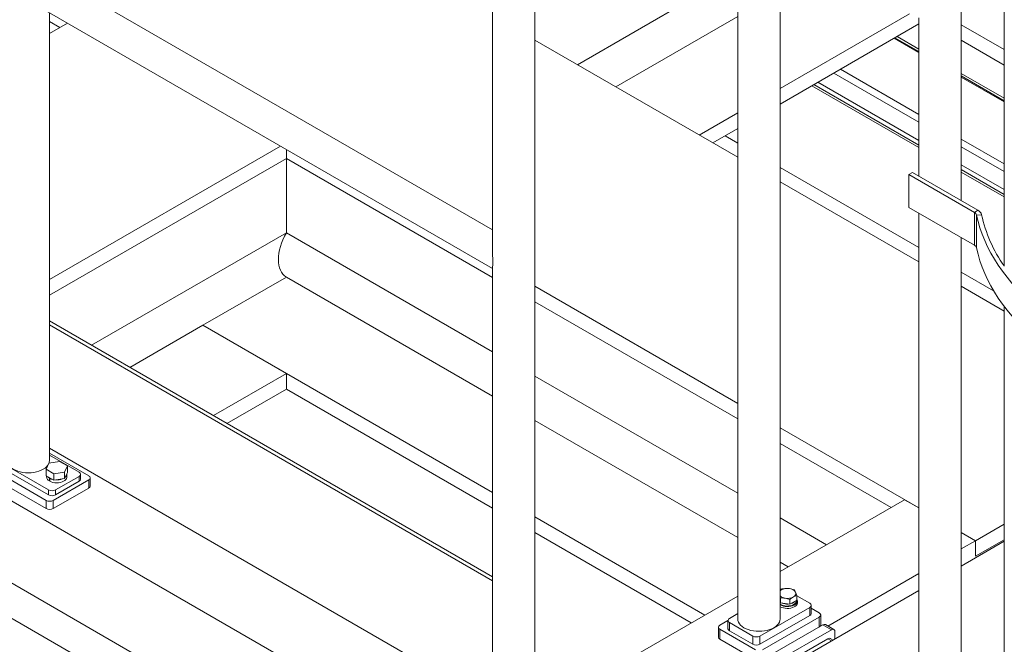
# Model space of a CAD drawing. Header units: millimetres. Extents: x 525 to 29324, y 175 to 20618.
# Tile 431 of 588: x 22548 to 23528, y 12881 to 13502. Entities that reach past the tile are written whole.
import ezdxf

# ---------------------------------------------------------------- set-up
doc = ezdxf.new("R2010")
doc.units = ezdxf.units.MM
doc.linetypes.add('SLD-Continua', pattern=[0])

msp = doc.modelspace()

# ---------------------------------------------------------------- linework, layer by layer
at = {"color": 7, "linetype": 'SLD-Continua', "lineweight": 18, "ltscale": 35}
for p, q in [((23262.65, 13983.48), (23262.65, 12906.04)), ((23485.13, 13322.24), (23485.13, 13786.92)), ((23527.77, 13257.24), (23527.77, 13718.6)), ((23018.7, 13629.23), (23018.7, 13267.26)), ((23060.86, 12784.83), (23060.86, 13629.23)), ((23304.82, 12906.04), (23304.82, 13582.5)), ((23018.7, 13293.19), (22577.29, 13547.95)), ((23103.16, 13457.52), (23262.65, 13549.57)), ((23103.16, 13457.52), (23262.65, 13549.57)), ((23103.16, 13457.52), (23262.65, 13549.57)), ((23103.16, 13457.52), (23262.65, 13549.57)), ((23103.16, 13457.52), (23262.65, 13549.57)), ((22560.6, 13519.02), (23018.7, 13254.63)), ((22577.67, 13063.7), (22577.67, 13509.17)), ((23141.36, 13435.48), (23262.65, 13505.48)), ((23141.36, 13435.48), (23262.65, 13505.48)), ((23141.36, 13435.48), (23262.65, 13505.48)), ((23141.36, 13435.48), (23262.65, 13505.48)), ((23141.36, 13435.48), (23262.65, 13505.48)), ((23304.82, 13433.91), (23433.54, 13508.21)), ((23304.82, 13433.91), (23433.54, 13508.21)), ((23304.82, 13433.91), (23433.54, 13508.21)), ((23304.82, 13433.91), (23433.54, 13508.21)), ((23304.82, 13433.91), (23433.54, 13508.21)), ((23442.96, 13504.1), (23442.96, 13346.57)), ((22587.93, 13494.51), (22577.67, 13500.43)), ((22587.93, 13494.51), (22577.67, 13500.43)), ((22587.93, 13494.51), (22577.67, 13500.43)), ((22587.93, 13494.51), (22577.67, 13500.43)), ((22587.93, 13494.51), (22577.67, 13500.43)), ((22577.67, 13488.59), (22595.5, 13498.88)), ((22577.67, 13488.59), (22595.5, 13498.88)), ((22577.67, 13488.59), (22595.5, 13498.88)), ((22577.67, 13488.59), (22595.5, 13498.88)), ((22577.67, 13488.59), (22595.5, 13498.88)), ((23304.82, 13418.4), (23442.96, 13498.13)), ((23304.82, 13418.4), (23442.96, 13498.13)), ((23304.82, 13418.4), (23442.96, 13498.13)), ((23304.82, 13418.4), (23442.96, 13498.13)), ((23304.82, 13418.4), (23442.96, 13498.13)), ((23527.77, 13472.71), (23485.13, 13497.32)), ((23527.77, 13472.71), (23485.13, 13497.32)), ((23527.77, 13472.71), (23485.13, 13497.32)), ((23527.77, 13472.71), (23485.13, 13497.32)), ((23527.77, 13472.71), (23485.13, 13497.32)), ((23418.27, 13483.88), (23442.96, 13469.62)), ((23418.27, 13483.88), (23442.96, 13469.62)), ((23418.27, 13483.88), (23442.96, 13469.62)), ((23418.27, 13483.88), (23442.96, 13469.62)), ((23418.27, 13483.88), (23442.96, 13469.62)), ((23442.96, 13470.67), (23419.18, 13484.4)), ((23442.96, 13470.67), (23419.18, 13484.4)), ((23442.96, 13470.67), (23419.18, 13484.4)), ((23442.96, 13470.67), (23419.18, 13484.4)), ((23442.96, 13470.67), (23419.18, 13484.4)), ((23442.96, 13473.08), (23421.27, 13485.61)), ((23442.96, 13473.08), (23421.27, 13485.61)), ((23442.96, 13473.08), (23421.27, 13485.61)), ((23442.96, 13473.08), (23421.27, 13485.61)), ((23442.96, 13473.08), (23421.27, 13485.61)), ((23262.65, 13365.47), (23060.86, 13481.94)), ((23262.65, 13365.47), (23060.86, 13481.94)), ((23262.65, 13365.47), (23060.86, 13481.94)), ((23262.65, 13365.47), (23060.86, 13481.94)), ((23262.65, 13365.47), (23060.86, 13481.94)), ((23527.77, 13457.2), (23485.13, 13481.8)), ((23527.77, 13457.2), (23485.13, 13481.8)), ((23527.77, 13457.2), (23485.13, 13481.8)), ((23527.77, 13457.2), (23485.13, 13481.8)), ((23527.77, 13457.2), (23485.13, 13481.8)), ((23442.96, 13400.24), (23358.16, 13449.18)), ((23442.96, 13400.24), (23358.16, 13449.18)), ((23442.96, 13400.24), (23358.16, 13449.18)), ((23442.96, 13400.24), (23358.16, 13449.18)), ((23442.96, 13400.24), (23358.16, 13449.18)), ((23442.96, 13407.94), (23364.83, 13453.04)), ((23442.96, 13407.94), (23364.83, 13453.04)), ((23442.96, 13407.94), (23364.83, 13453.04)), ((23442.96, 13407.94), (23364.83, 13453.04)), ((23442.96, 13407.94), (23364.83, 13453.04)), ((23527.77, 13424.14), (23485.13, 13448.75)), ((23527.77, 13424.14), (23485.13, 13448.75)), ((23527.77, 13424.14), (23485.13, 13448.75)), ((23527.77, 13424.14), (23485.13, 13448.75)), ((23527.77, 13424.14), (23485.13, 13448.75)), ((23527.77, 13421.73), (23485.13, 13446.34)), ((23527.77, 13421.73), (23485.13, 13446.34)), ((23527.77, 13421.73), (23485.13, 13446.34)), ((23527.77, 13421.73), (23485.13, 13446.34)), ((23527.77, 13421.73), (23485.13, 13446.34)), ((23485.13, 13445.29), (23527.77, 13420.68)), ((23485.13, 13445.29), (23527.77, 13420.68)), ((23485.13, 13445.29), (23527.77, 13420.68)), ((23485.13, 13445.29), (23527.77, 13420.68)), ((23485.13, 13445.29), (23527.77, 13420.68)), ((23442.96, 13375.09), (23336.37, 13436.61)), ((23442.96, 13375.09), (23336.37, 13436.61)), ((23442.96, 13375.09), (23336.37, 13436.61)), ((23442.96, 13375.09), (23336.37, 13436.61)), ((23442.96, 13375.09), (23336.37, 13436.61)), ((23442.96, 13377.5), (23338.46, 13437.81)), ((23442.96, 13377.5), (23338.46, 13437.81)), ((23442.96, 13377.5), (23338.46, 13437.81)), ((23442.96, 13377.5), (23338.46, 13437.81)), ((23442.96, 13377.5), (23338.46, 13437.81)), ((23442.96, 13382.18), (23342.52, 13440.16)), ((23442.96, 13382.18), (23342.52, 13440.16)), ((23442.96, 13382.18), (23342.52, 13440.16)), ((23442.96, 13382.18), (23342.52, 13440.16)), ((23442.96, 13382.18), (23342.52, 13440.16)), ((23224.44, 13387.53), (23262.65, 13409.58)), ((23224.44, 13387.53), (23262.65, 13409.58)), ((23224.44, 13387.53), (23262.65, 13409.58)), ((23224.44, 13387.53), (23262.65, 13409.58)), ((23224.44, 13387.53), (23262.65, 13409.58)), ((23237.89, 13379.77), (23262.65, 13394.06)), ((23237.89, 13379.77), (23262.65, 13394.06)), ((23237.89, 13379.77), (23262.65, 13394.06)), ((23237.89, 13379.77), (23262.65, 13394.06)), ((23237.89, 13379.77), (23262.65, 13394.06)), ((23262.65, 13379.63), (23250.15, 13386.85)), ((23262.65, 13379.63), (23250.15, 13386.85)), ((23262.65, 13379.63), (23250.15, 13386.85)), ((23262.65, 13379.63), (23250.15, 13386.85)), ((23262.65, 13379.63), (23250.15, 13386.85)), ((22577.67, 13243.72), (22807.64, 13376.44)), ((22577.67, 13243.72), (22807.64, 13376.44)), ((22577.67, 13243.72), (22807.64, 13376.44)), ((22577.67, 13243.72), (22807.64, 13376.44)), ((22577.67, 13243.72), (22807.64, 13376.44)), ((23527.77, 13359), (23485.13, 13383.61)), ((23527.77, 13359), (23485.13, 13383.61)), ((23527.77, 13359), (23485.13, 13383.61)), ((23527.77, 13359), (23485.13, 13383.61)), ((23527.77, 13359), (23485.13, 13383.61)), ((23527.77, 13351.29), (23485.13, 13375.9)), ((23527.77, 13351.29), (23485.13, 13375.9)), ((23527.77, 13351.29), (23485.13, 13375.9)), ((23527.77, 13351.29), (23485.13, 13375.9)), ((23527.77, 13351.29), (23485.13, 13375.9)), ((22813.51, 13373.06), (22813.51, 13364.32)), ((22813.51, 13373.06), (22813.51, 13364.32)), ((22813.51, 13373.06), (22813.51, 13364.32)), ((22813.51, 13373.06), (22813.51, 13364.32)), ((22813.51, 13373.06), (22813.51, 13364.32)), ((22577.67, 13228.21), (22813.51, 13364.32)), ((22577.67, 13228.21), (22813.51, 13364.32)), ((22577.67, 13228.21), (22813.51, 13364.32)), ((22577.67, 13228.21), (22813.51, 13364.32)), ((22577.67, 13228.21), (22813.51, 13364.32)), ((23018.7, 13245.89), (22813.51, 13364.32)), ((23018.7, 13245.89), (22813.51, 13364.32)), ((23018.7, 13245.89), (22813.51, 13364.32)), ((23018.7, 13245.89), (22813.51, 13364.32)), ((23018.7, 13245.89), (22813.51, 13364.32)), ((22813.51, 13364.32), (22813.51, 13290.35)), ((22813.51, 13364.32), (22813.51, 13290.35)), ((22813.51, 13364.32), (22813.51, 13290.35)), ((22813.51, 13364.32), (22813.51, 13290.35)), ((22813.51, 13364.32), (22813.51, 13290.35)), ((23527.77, 13333.24), (23485.13, 13357.85)), ((23527.77, 13333.24), (23485.13, 13357.85)), ((23527.77, 13333.24), (23485.13, 13357.85)), ((23527.77, 13333.24), (23485.13, 13357.85)), ((23527.77, 13333.24), (23485.13, 13357.85)), ((23442.96, 13275.56), (23304.82, 13355.29)), ((23442.96, 13275.56), (23304.82, 13355.29)), ((23442.96, 13275.56), (23304.82, 13355.29)), ((23442.96, 13275.56), (23304.82, 13355.29)), ((23442.96, 13275.56), (23304.82, 13355.29)), ((23436.63, 13350.23), (23433.09, 13348.19)), ((23433.09, 13348.19), (23433.09, 13315.52)), ((23498.2, 13310.61), (23433.09, 13348.19)), ((23501.74, 13312.65), (23436.63, 13350.23)), ((23527.77, 13328.56), (23485.13, 13353.16)), ((23527.77, 13328.56), (23485.13, 13353.16)), ((23527.77, 13328.56), (23485.13, 13353.16)), ((23527.77, 13328.56), (23485.13, 13353.16)), ((23527.77, 13328.56), (23485.13, 13353.16)), ((23527.77, 13326.14), (23485.13, 13350.75)), ((23527.77, 13326.14), (23485.13, 13350.75)), ((23527.77, 13326.14), (23485.13, 13350.75)), ((23527.77, 13326.14), (23485.13, 13350.75)), ((23527.77, 13326.14), (23485.13, 13350.75)), ((23442.96, 13261.41), (23304.82, 13341.14)), ((23442.96, 13261.41), (23304.82, 13341.14)), ((23442.96, 13261.41), (23304.82, 13341.14)), ((23442.96, 13261.41), (23304.82, 13341.14)), ((23442.96, 13261.41), (23304.82, 13341.14)), ((23498.2, 13277.94), (23433.09, 13315.52)), ((23442.96, 13309.82), (23442.96, 12845.14)), ((23501.74, 13312.65), (23498.2, 13310.61)), ((23498.2, 13310.61), (23498.2, 13277.94)), ((23505.37, 13308.33), (23500.41, 13307.99)), ((23500.41, 13307.99), (23500.41, 13275.32)), ((22619.63, 13178.45), (22813.51, 13290.35)), ((22619.63, 13178.45), (22813.51, 13290.35)), ((22619.63, 13178.45), (22813.51, 13290.35)), ((22619.63, 13178.45), (22813.51, 13290.35)), ((22619.63, 13178.45), (22813.51, 13290.35)), ((23018.7, 13171.92), (22813.51, 13290.35)), ((23018.7, 13171.92), (22813.51, 13290.35)), ((23018.7, 13171.92), (22813.51, 13290.35)), ((23018.7, 13171.92), (22813.51, 13290.35)), ((23018.7, 13171.92), (22813.51, 13290.35)), ((22914.32, 12690.8), (21891.66, 13281.02)), ((23485.13, 12820.81), (23485.13, 13285.49)), ((23018.7, 13255.6), (23018.7, 12784.83)), ((23517.29, 13232.67), (23485.13, 13251.23)), ((23517.29, 13232.67), (23485.13, 13251.23)), ((23517.29, 13232.67), (23485.13, 13251.23)), ((23517.29, 13232.67), (23485.13, 13251.23)), ((23517.29, 13232.67), (23485.13, 13251.23)), ((22813.51, 13246.26), (22730.42, 13198.31)), ((22813.51, 13246.26), (22730.42, 13198.31)), ((22813.51, 13246.26), (22730.42, 13198.31)), ((22813.51, 13246.26), (22730.42, 13198.31)), ((22813.51, 13246.26), (22730.42, 13198.31)), ((23018.7, 13127.84), (22813.51, 13246.26)), ((23018.7, 13127.84), (22813.51, 13246.26)), ((23018.7, 13127.84), (22813.51, 13246.26)), ((23018.7, 13127.84), (22813.51, 13246.26)), ((23018.7, 13127.84), (22813.51, 13246.26)), ((23262.65, 13120.61), (23060.86, 13237.07)), ((23262.65, 13120.61), (23060.86, 13237.07)), ((23262.65, 13120.61), (23060.86, 13237.07)), ((23262.65, 13120.61), (23060.86, 13237.07)), ((23262.65, 13120.61), (23060.86, 13237.07)), ((23527.77, 13212.47), (23485.13, 13237.07)), ((23527.77, 13212.47), (23485.13, 13237.07)), ((23527.77, 13212.47), (23485.13, 13237.07)), ((23527.77, 13212.47), (23485.13, 13237.07)), ((23527.77, 13212.47), (23485.13, 13237.07)), ((23262.65, 13105.1), (23060.86, 13221.56)), ((23262.65, 13105.1), (23060.86, 13221.56)), ((23262.65, 13105.1), (23060.86, 13221.56)), ((23262.65, 13105.1), (23060.86, 13221.56)), ((23262.65, 13105.1), (23060.86, 13221.56)), ((23527.77, 12755.81), (23527.77, 13217.17)), ((22577.67, 13202.66), (23018.7, 12948.13)), ((22577.67, 13198.58), (23018.7, 12944.05)), ((22657.82, 13156.41), (22730.42, 13198.31)), ((22657.82, 13156.41), (22730.42, 13198.31)), ((22657.82, 13156.41), (22730.42, 13198.31)), ((22657.82, 13156.41), (22730.42, 13198.31)), ((22657.82, 13156.41), (22730.42, 13198.31)), ((23018.7, 13031.93), (22730.42, 13198.31)), ((23018.7, 13031.93), (22730.42, 13198.31)), ((23018.7, 13031.93), (22730.42, 13198.31)), ((23018.7, 13031.93), (22730.42, 13198.31)), ((23018.7, 13031.93), (22730.42, 13198.31)), ((22813.51, 13150.36), (22730.42, 13198.31)), ((22813.51, 13150.36), (22730.42, 13198.31)), ((22813.51, 13150.36), (22730.42, 13198.31)), ((22813.51, 13150.36), (22730.42, 13198.31)), ((22813.51, 13150.36), (22730.42, 13198.31)), ((22740.9, 13108.45), (22813.51, 13150.36)), ((22740.9, 13108.45), (22813.51, 13150.36)), ((22740.9, 13108.45), (22813.51, 13150.36)), ((22740.9, 13108.45), (22813.51, 13150.36)), ((22740.9, 13108.45), (22813.51, 13150.36)), ((22813.51, 13150.36), (22813.51, 13134.84)), ((22813.51, 13150.36), (22813.51, 13134.84)), ((22813.51, 13150.36), (22813.51, 13134.84)), ((22813.51, 13150.36), (22813.51, 13134.84)), ((22813.51, 13150.36), (22813.51, 13134.84)), ((23262.65, 13031.13), (23060.86, 13147.59)), ((23262.65, 13031.13), (23060.86, 13147.59)), ((23262.65, 13031.13), (23060.86, 13147.59)), ((23262.65, 13031.13), (23060.86, 13147.59)), ((23262.65, 13031.13), (23060.86, 13147.59)), ((22754.35, 13100.7), (22813.51, 13134.84)), ((22754.35, 13100.7), (22813.51, 13134.84)), ((22754.35, 13100.7), (22813.51, 13134.84)), ((22754.35, 13100.7), (22813.51, 13134.84)), ((22754.35, 13100.7), (22813.51, 13134.84)), ((23018.7, 13016.42), (22813.51, 13134.84)), ((23018.7, 13016.42), (22813.51, 13134.84)), ((23018.7, 13016.42), (22813.51, 13134.84)), ((23018.7, 13016.42), (22813.51, 13134.84)), ((23018.7, 13016.42), (22813.51, 13134.84)), ((23053.92, 12726.87), (22368.03, 13122.73)), ((23053.92, 12726.87), (22368.03, 13122.73)), ((23053.92, 12726.87), (22368.03, 13122.73)), ((23053.92, 12726.87), (22368.03, 13122.73)), ((23053.92, 12726.87), (22368.03, 13122.73)), ((23262.65, 12987.04), (23060.86, 13103.5)), ((23262.65, 12987.04), (23060.86, 13103.5)), ((23262.65, 12987.04), (23060.86, 13103.5)), ((23262.65, 12987.04), (23060.86, 13103.5)), ((23262.65, 12987.04), (23060.86, 13103.5)), ((22939.37, 12711.32), (22265.85, 13100.04)), ((22939.37, 12711.32), (22265.85, 13100.04)), ((22939.37, 12711.32), (22265.85, 13100.04)), ((22939.37, 12711.32), (22265.85, 13100.04)), ((22939.37, 12711.32), (22265.85, 13100.04)), ((23442.96, 13016.55), (23304.82, 13096.28)), ((23442.96, 13016.55), (23304.82, 13096.28)), ((23442.96, 13016.55), (23304.82, 13096.28)), ((23442.96, 13016.55), (23304.82, 13096.28)), ((23442.96, 13016.55), (23304.82, 13096.28)), ((22576.75, 13034.52), (22506.03, 13075.33)), ((23018.7, 12821.55), (22577.67, 13076.08)), ((23415.25, 13017.03), (23304.82, 13080.76)), ((23415.25, 13017.03), (23304.82, 13080.76)), ((23415.25, 13017.03), (23304.82, 13080.76)), ((23415.25, 13017.03), (23304.82, 13080.76)), ((23415.25, 13017.03), (23304.82, 13080.76)), ((22574.27, 13024.11), (22496.49, 13069)), ((22576.75, 13029.62), (22506.03, 13070.43)), ((22577.12, 13061.24), (22587.72, 13062.88)), ((22577.67, 13071.12), (22616.7, 13048.59)), ((22577.67, 13069.08), (22607.15, 13052.07)), ((22587.72, 13062.88), (22595.47, 13058.4)), ((22574.27, 13015.94), (22496.49, 13060.83)), ((22574.28, 13055.13), (22577.12, 13061.24)), ((22582.04, 13050.65), (22574.28, 13055.13)), ((22574.28, 13048.59), (22574.28, 13055.13)), ((22595.47, 13058.4), (22592.63, 13052.29)), ((22595.47, 13051.87), (22595.47, 13058.4)), ((22582.04, 13044.12), (22574.28, 13048.59)), ((22574.88, 13048.25), (22574.88, 13047.37)), ((22577.6, 13046.27), (22577.95, 13046.48)), ((22577.6, 13046.27), (22577.6, 13043.42)), ((22578.02, 13043.66), (22577.6, 13043.42)), ((22578.02, 13046.03), (22578.37, 13046.23)), ((22578.02, 13046.03), (22578.02, 13043.17)), ((22616.7, 13044.51), (22581.34, 13024.11)), ((22592.63, 13052.29), (22582.04, 13050.65)), ((22582.04, 13044.12), (22582.04, 13050.65)), ((22592.63, 13045.75), (22582.04, 13044.12)), ((22607.15, 13047.98), (22583.82, 13034.52)), ((22607.15, 13043.08), (22583.82, 13029.62)), ((22592.63, 13045.75), (22592.63, 13052.29)), ((22595.47, 13051.87), (22592.63, 13045.75)), ((22594.88, 13047.37), (22594.88, 13050.23)), ((22607.15, 13047.98), (22607.15, 13043.08)), ((22608.62, 13045.13), (22608.62, 13050.03)), ((22616.7, 13044.51), (22616.7, 13036.35)), ((22618.16, 13038.39), (22618.16, 13046.55)), ((22576.75, 13034.52), (22576.75, 13029.62)), ((22616.7, 13036.35), (22581.34, 13015.94)), ((22583.82, 13029.62), (22583.82, 13034.52)), ((22574.27, 13024.11), (22574.27, 13015.94)), ((22581.34, 13015.94), (22581.34, 13024.11)), ((23428.69, 13024.78), (23304.82, 12953.29)), ((23428.69, 13024.78), (23304.82, 12953.29)), ((23428.69, 13024.78), (23304.82, 12953.29)), ((23428.69, 13024.78), (23304.82, 12953.29)), ((23428.69, 13024.78), (23304.82, 12953.29)), ((23442.96, 13016.55), (23428.69, 13024.78)), ((23442.96, 13016.55), (23428.69, 13024.78)), ((23442.96, 13016.55), (23428.69, 13024.78)), ((23442.96, 13016.55), (23428.69, 13024.78)), ((23442.96, 13016.55), (23428.69, 13024.78)), ((23229.89, 12910.05), (23060.86, 13007.6)), ((23229.89, 12910.05), (23060.86, 13007.6)), ((23229.89, 12910.05), (23060.86, 13007.6)), ((23229.89, 12910.05), (23060.86, 13007.6)), ((23229.89, 12910.05), (23060.86, 13007.6)), ((23351.17, 12980.04), (23304.82, 13006.79)), ((23351.17, 12980.04), (23304.82, 13006.79)), ((23351.17, 12980.04), (23304.82, 13006.79)), ((23351.17, 12980.04), (23304.82, 13006.79)), ((23351.17, 12980.04), (23304.82, 13006.79)), ((23527.77, 13000.34), (23499.4, 12983.97)), ((23527.77, 13000.34), (23499.4, 12983.97)), ((23527.77, 13000.34), (23499.4, 12983.97)), ((23527.77, 13000.34), (23499.4, 12983.97)), ((23527.77, 13000.34), (23499.4, 12983.97)), ((23216.45, 12902.29), (23060.86, 12992.08)), ((23216.45, 12902.29), (23060.86, 12992.08)), ((23216.45, 12902.29), (23060.86, 12992.08)), ((23216.45, 12902.29), (23060.86, 12992.08)), ((23216.45, 12902.29), (23060.86, 12992.08)), ((23499.4, 12983.97), (23485.13, 12992.21)), ((23499.4, 12983.97), (23485.13, 12992.21)), ((23499.4, 12983.97), (23485.13, 12992.21)), ((23499.4, 12983.97), (23485.13, 12992.21)), ((23499.4, 12983.97), (23485.13, 12992.21)), ((23499.4, 12983.97), (23485.13, 12992.21)), ((23499.4, 12983.97), (23485.13, 12992.21)), ((23499.4, 12983.97), (23485.13, 12992.21)), ((23499.4, 12983.97), (23485.13, 12992.21)), ((23499.4, 12983.97), (23485.13, 12992.21)), ((23499.4, 12983.97), (23485.13, 12975.74)), ((23499.4, 12983.97), (23485.13, 12975.74)), ((23499.4, 12983.97), (23485.13, 12975.74)), ((23499.4, 12983.97), (23485.13, 12975.74)), ((23499.4, 12983.97), (23485.13, 12975.74)), ((23499.4, 12968.46), (23527.77, 12984.83)), ((23499.4, 12968.46), (23527.77, 12984.83)), ((23499.4, 12968.46), (23527.77, 12984.83)), ((23499.4, 12968.46), (23527.77, 12984.83)), ((23499.4, 12968.46), (23527.77, 12984.83)), ((23527.77, 12984.83), (23499.4, 12968.46)), ((23527.77, 12984.83), (23499.4, 12968.46)), ((23527.77, 12984.83), (23499.4, 12968.46)), ((23527.77, 12984.83), (23499.4, 12968.46)), ((23527.77, 12984.83), (23499.4, 12968.46)), ((23499.4, 12983.97), (23499.4, 12968.46)), ((23499.4, 12983.97), (23499.4, 12968.46)), ((23499.4, 12983.97), (23499.4, 12968.46)), ((23499.4, 12983.97), (23499.4, 12968.46)), ((23499.4, 12983.97), (23499.4, 12968.46)), ((23499.4, 12968.46), (23499.4, 12983.97)), ((23499.4, 12968.46), (23499.4, 12983.97)), ((23499.4, 12968.46), (23499.4, 12983.97)), ((23499.4, 12968.46), (23499.4, 12983.97)), ((23499.4, 12968.46), (23499.4, 12983.97)), ((23527.77, 12983.37), (23485.13, 12958.76)), ((23312.97, 12958), (23304.82, 12962.71)), ((23312.97, 12958), (23304.82, 12962.71)), ((23312.97, 12958), (23304.82, 12962.71)), ((23312.97, 12958), (23304.82, 12962.71)), ((23312.97, 12958), (23304.82, 12962.71)), ((23442.96, 12951.4), (23352.38, 12899.12)), ((23442.96, 12951.4), (23352.38, 12899.12)), ((23442.96, 12951.4), (23352.38, 12899.12)), ((23442.96, 12951.4), (23352.38, 12899.12)), ((23442.96, 12951.4), (23352.38, 12899.12)), ((23304.82, 12934.19), (23306.01, 12935.06)), ((23262.65, 12928.96), (23060.86, 12812.49)), ((23262.65, 12928.96), (23060.86, 12812.49)), ((23262.65, 12928.96), (23060.86, 12812.49)), ((23262.65, 12928.96), (23060.86, 12812.49)), ((23262.65, 12928.96), (23060.86, 12812.49)), ((23305.08, 12926.96), (23304.82, 12927.72)), ((23305.08, 12922.19), (23305.08, 12926.96)), ((23314.56, 12920.73), (23314.56, 12925.5)), ((23321.5, 12924.73), (23321.5, 12929.5)), ((23334.29, 12921.75), (23321.5, 12929.13)), ((23442.96, 12934.43), (23324.04, 12865.79)), ((23284.8, 12889.1), (23334.29, 12917.67)), ((23304.82, 12922.76), (23305.08, 12922.19)), ((23305.08, 12922.19), (23314.56, 12920.73)), ((23314.56, 12920.73), (23321.5, 12924.73)), ((23321.07, 12924.24), (23321.07, 12924.48)), ((23321.07, 12924.24), (23321.07, 12924.48)), ((23322.02, 12922.36), (23322.02, 12924.24)), ((23322.02, 12922.36), (23322.02, 12924.24)), ((23334.29, 12909.5), (23334.29, 12917.67)), ((23335.76, 12911.54), (23335.76, 12919.71)), ((23343.84, 12912.15), (23335.76, 12916.82)), ((23262.65, 12911.42), (23254.39, 12906.65)), ((23284.8, 12880.93), (23334.29, 12909.5)), ((23287.27, 12875.42), (23343.84, 12908.07)), ((23343.84, 12898.27), (23343.84, 12908.07)), ((23345.3, 12900.31), (23345.3, 12910.11)), ((23243.38, 12897.87), (23243.38, 12888.07)), ((23252.92, 12904.57), (23244.84, 12899.91)), ((23244.84, 12895.83), (23280.2, 12875.42)), ((23244.84, 12886.03), (23244.84, 12895.83)), ((23252.92, 12904.61), (23252.92, 12896.44)), ((23254.39, 12902.57), (23277.72, 12889.1)), ((23254.39, 12894.4), (23254.39, 12902.57)), ((23347.37, 12900.31), (23290.81, 12867.67)), ((23347.37, 12900.31), (23355.86, 12895.42)), ((23358.36, 12895.66), (23349.87, 12900.56)), ((23244.84, 12886.03), (23280.2, 12865.62)), ((23254.39, 12894.4), (23277.72, 12880.93)), ((23277.72, 12880.93), (23277.72, 12889.1)), ((23284.8, 12880.93), (23284.8, 12889.1)), ((23355.86, 12895.42), (23299.29, 12862.77)), ((23352.32, 12886.44), (23302.83, 12857.87)), ((23352.32, 12886.44), (23356.07, 12884.27)), ((23357.53, 12885.12), (23354.82, 12886.68)), ((23359.39, 12886.19), (23359.39, 12893.37))]:
    msp.add_line(p, q, dxfattribs=at)
at = {"color": 7, "linetype": 'SLD-Continua', "lineweight": 18, "ltscale": 35, "flags": 128}
for points in [[(23500.41, 13307.99), (23501.89, 13301.59), (23503.73, 13295.21), (23505.91, 13288.88), (23508.44, 13282.58), (23511.32, 13276.34), (23514.53, 13270.15), (23518.07, 13264.03), (23521.95, 13257.97), (23526.16, 13251.98), (23530.7, 13246.08), (23535.55, 13240.25), (23540.72, 13234.53), (23546.2, 13228.89), (23551.99, 13223.36), (23558.07, 13217.94), (23564.45, 13212.63), (23571.12, 13207.44), (23578.06, 13202.38), (23585.28, 13197.44), (23592.76, 13192.64), (23600.51, 13187.97), (23608.5, 13183.45), (23616.74, 13179.08), (23625.21, 13174.85), (23633.9, 13170.79), (23642.82, 13166.88), (23651.95, 13163.14), (23661.27, 13159.57), (23670.78, 13156.17), (23680.48, 13152.94), (23690.35, 13149.89), (23700.38, 13147.02), (23710.56, 13144.34), (23720.88, 13141.84), (23731.33, 13139.53), (23741.91, 13137.42), (23752.59, 13135.49), (23763.38, 13133.76), (23774.25, 13132.23), (23785.2, 13130.9), (23796.22, 13129.77), (23807.3, 13128.84), (23818.42, 13128.11), (23829.57, 13127.58), (23840.75, 13127.25), (23851.94, 13127.13), (23863.14, 13127.22), (23874.32, 13127.51), (23885.48, 13128), (23896.61, 13128.69), (23907.69, 13129.58), (23918.72, 13130.68), (23929.68, 13131.98), (23940.57, 13133.47), (23951.38, 13135.17), (23962.08, 13137.05), (23972.67, 13139.14), (23983.15, 13141.41), (23993.5, 13143.87), (24003.7, 13146.52), (24013.76, 13149.36), (24023.66, 13152.38), (24033.39, 13155.57), (24042.93, 13158.94), (24052.29, 13162.48), (24061.46, 13166.19), (24070.41, 13170.07), (24079.15, 13174.11), (24087.66, 13178.3), (24095.94, 13182.65), (24103.98, 13187.14), (24111.77, 13191.78), (24119.3, 13196.56), (24126.56, 13201.47), (24133.56, 13206.52), (24140.28, 13211.69), (24146.71, 13216.97), (24152.84, 13222.37), (24158.68, 13227.89), (24164.22, 13233.5), (24169.45, 13239.21), (24174.36, 13245.02), (24178.95, 13250.91), (24183.22, 13256.88), (24187.16, 13262.93), (24190.77, 13269.04), (24194.04, 13275.22), (24196.97, 13281.45), (24199.56, 13287.74), (24201.81, 13294.06), (24203.71, 13300.43), (24205.26, 13306.83), (24206.46, 13313.25), (24207.31, 13319.69), (24207.81, 13326.15), (24207.95, 13332.6), (24207.75, 13339.06), (24207.18, 13345.51), (24206.27, 13351.95), (24205.01, 13358.37), (24203.39, 13364.76), (24201.43, 13371.12), (24200.6, 13373.51)], [(23500.41, 13275.32), (23501.89, 13268.92), (23503.73, 13262.55), (23505.91, 13256.21), (23508.44, 13249.92), (23511.32, 13243.68), (23514.53, 13237.49), (23518.07, 13231.36), (23521.95, 13225.3), (23526.16, 13219.32), (23530.7, 13213.41), (23535.55, 13207.59), (23540.72, 13201.86), (23546.2, 13196.23), (23551.99, 13190.7), (23558.07, 13185.28), (23564.45, 13179.97), (23571.12, 13174.78), (23578.06, 13169.71), (23585.28, 13164.77), (23592.76, 13159.97), (23600.51, 13155.31), (23608.5, 13150.78), (23616.74, 13146.41), (23625.21, 13142.19), (23633.9, 13138.12), (23642.82, 13134.22), (23651.95, 13130.48), (23661.27, 13126.9), (23670.78, 13123.5), (23680.48, 13120.27), (23690.35, 13117.23), (23700.38, 13114.36), (23710.56, 13111.67), (23720.88, 13109.18), (23731.33, 13106.87), (23741.91, 13104.75), (23752.59, 13102.83), (23763.38, 13101.1), (23774.25, 13099.57), (23785.2, 13098.23), (23796.22, 13097.1), (23807.3, 13096.17), (23818.42, 13095.44), (23829.57, 13094.91), (23840.75, 13094.59), (23851.94, 13094.47), (23863.14, 13094.55), (23874.32, 13094.84), (23885.48, 13095.33), (23896.61, 13096.02), (23907.69, 13096.92), (23918.72, 13098.01), (23929.68, 13099.31), (23940.57, 13100.81), (23951.38, 13102.5), (23962.08, 13104.39), (23972.67, 13106.47), (23983.15, 13108.74), (23993.5, 13111.21), (24003.7, 13113.86), (24013.76, 13116.69), (24023.66, 13119.71), (24033.39, 13122.91), (24042.93, 13126.28), (24052.29, 13129.82), (24061.46, 13133.53), (24070.41, 13137.41), (24079.15, 13141.44), (24087.66, 13145.64), (24095.94, 13149.98), (24103.98, 13154.48), (24111.77, 13159.12), (24119.3, 13163.9), (24126.56, 13168.81), (24133.56, 13173.85), (24140.28, 13179.02), (24146.71, 13184.31), (24152.84, 13189.71), (24158.68, 13195.22), (24164.22, 13200.83), (24169.45, 13206.55), (24174.36, 13212.35), (24178.95, 13218.24), (24183.22, 13224.21), (24187.16, 13230.26), (24190.77, 13236.37), (24194.04, 13242.55), (24196.97, 13248.79), (24199.56, 13255.07), (24201.81, 13261.4), (24203.71, 13267.76), (24205.26, 13274.16), (24206.46, 13280.58), (24207.31, 13287.03), (24207.81, 13293.48), (24207.96, 13299.35)], [(22535.51, 13063.7), (22535.69, 13062.11), (22536.23, 13060.55), (22537.12, 13059.04), (22538.34, 13057.61), (22539.87, 13056.29), (22541.69, 13055.09), (22543.76, 13054.04), (22546.05, 13053.16), (22548.53, 13052.46), (22551.14, 13051.94), (22553.84, 13051.63), (22556.59, 13051.53), (22559.34, 13051.63), (22562.05, 13051.94), (22564.66, 13052.46), (22567.13, 13053.16), (22569.43, 13054.04), (22571.5, 13055.09), (22573.32, 13056.29), (22574.85, 13057.61), (22576.07, 13059.04), (22576.15, 13059.16)], [(22577.25, 13061.26), (22577.49, 13062.11), (22577.67, 13063.7)], [(22577.6, 13046.27), (22576.44, 13047.13), (22575.95, 13047.63)], [(22594.88, 13047.37), (22594.86, 13047.01), (22594.56, 13045.93), (22593.92, 13044.91), (22592.96, 13043.98), (22591.72, 13043.16), (22590.23, 13042.5), (22588.55, 13042), (22586.74, 13041.7), (22584.87, 13041.6), (22582.99, 13041.7), (22581.18, 13042.01), (22579.51, 13042.5), (22578.02, 13043.17)], [(22580.37, 13045.08), (22579.51, 13045.36), (22578.02, 13046.03)], [(23306.01, 12935.06), (23305.28, 12934.57), (23304.82, 12934.19)], [(23306.01, 12935.06), (23306.79, 12935.48), (23309.48, 12936.44)], [(23309.48, 12936.44), (23311.8, 12936.53), (23314.22, 12936.33)], [(23318.96, 12934.97), (23319.58, 12934.08), (23320.23, 12932.86)], [(23304.82, 12920.23), (23304.95, 12920.16), (23306.41, 12919.46), (23308.08, 12918.93), (23309.89, 12918.6), (23311.78, 12918.47), (23313.68, 12918.55), (23315.51, 12918.83), (23317.22, 12919.31), (23318.75, 12919.97), (23320.02, 12920.78), (23321.01, 12921.72), (23321.68, 12922.74), (23321.99, 12923.83), (23321.95, 12924.92), (23321.54, 12926), (23321.5, 12926.07)], [(23304.82, 12920.23), (23304.95, 12920.16), (23306.41, 12919.46), (23308.08, 12918.93), (23309.89, 12918.6), (23311.78, 12918.47), (23313.68, 12918.55), (23315.51, 12918.83), (23317.22, 12919.31), (23318.75, 12919.97), (23320.02, 12920.78), (23321.01, 12921.72), (23321.68, 12922.74), (23321.99, 12923.83), (23321.95, 12924.92), (23321.54, 12926), (23321.5, 12926.07)], [(23314.56, 12925.5), (23312.24, 12926.31), (23309.82, 12926.85)], [(23318.03, 12928.12), (23315.24, 12926.1), (23314.56, 12925.5)], [(23321.5, 12929.5), (23318.82, 12928.54), (23318.03, 12928.12)], [(23304.82, 12921.08), (23305.01, 12920.93), (23306.29, 12920.19), (23307.79, 12919.62), (23309.46, 12919.23), (23311.24, 12919.03), (23313.04, 12919.05), (23314.8, 12919.27), (23316.46, 12919.69), (23317.93, 12920.28), (23319.17, 12921.04), (23320.13, 12921.92), (23320.77, 12922.9), (23321.05, 12923.92), (23321.07, 12924.24)], [(23304.82, 12921.08), (23305.01, 12920.93), (23306.29, 12920.19), (23307.79, 12919.62), (23309.46, 12919.23), (23311.24, 12919.03), (23313.04, 12919.05), (23314.8, 12919.27), (23316.46, 12919.69), (23317.93, 12920.28), (23319.17, 12921.04), (23320.13, 12921.92), (23320.77, 12922.9), (23321.05, 12923.92), (23321.07, 12924.24)], [(23304.82, 12918.36), (23304.95, 12918.28), (23306.41, 12917.58), (23308.08, 12917.05), (23309.89, 12916.72), (23311.78, 12916.59), (23313.68, 12916.67), (23315.51, 12916.95), (23317.22, 12917.43), (23318.75, 12918.09), (23320.02, 12918.9), (23321.01, 12919.84), (23321.68, 12920.87), (23321.99, 12921.95), (23322.02, 12922.36)], [(23304.82, 12918.36), (23304.95, 12918.28), (23306.41, 12917.58), (23308.08, 12917.05), (23309.89, 12916.72), (23311.78, 12916.59), (23313.68, 12916.67), (23315.51, 12916.95), (23317.22, 12917.43), (23318.75, 12918.09), (23320.02, 12918.9), (23321.01, 12919.84), (23321.68, 12920.87), (23321.99, 12921.95), (23322.02, 12922.36)], [(23262.65, 12906.04), (23262.83, 12904.45), (23263.37, 12902.89), (23264.26, 12901.38), (23265.48, 12899.95), (23267.01, 12898.63), (23268.83, 12897.43)], [(23268.83, 12897.43), (23270.9, 12896.38), (23273.19, 12895.5), (23275.67, 12894.79), (23278.28, 12894.28), (23280.98, 12893.97), (23283.73, 12893.87), (23286.49, 12893.97), (23289.19, 12894.28), (23291.8, 12894.79), (23294.28, 12895.5), (23296.57, 12896.38), (23298.64, 12897.43), (23300.46, 12898.63), (23301.99, 12899.95), (23303.21, 12901.38), (23304.1, 12902.89), (23304.64, 12904.45), (23304.82, 12906.04)]]:
    msp.add_lwpolyline(points, dxfattribs=at)
at = {"color": 7, "linetype": 'SLD-Continua', "lineweight": 18, "ltscale": 1225}
for centre, radius, start, end in [((23496.36, 13306.82), 4.21, 16.04978, 64.02041), ((23498.7, 13306.41), 6.95, 16.04978, 64.02041), ((23642.48, 13338.11), 140.3, 192.25435, 215.1543), ((23496.36, 13274.16), 4.21, 16.04978, 64.02041), ((22861.49, 13261.82), 157.33, 357.74171, 2.19164), ((22579.56, 13047.68), 4.69, 183.73149, 245.2798), ((22584.97, 13060.27), 15.81, 267.66111, 289.92069), ((22590.71, 13050.36), 4.16, 307.59857, 2.5937), ((22606.38, 13050.03), 2.18, 290.77139, 69.22861), ((22606.11, 13045.38), 2.51, 294.36544, 354.30101), ((22615.92, 13046.55), 2.18, 290.77139, 69.22861), ((22580.28, 13041.34), 7.69, 242.61604, 297.38396), ((22615.66, 13038.64), 2.51, 294.36544, 354.30101), ((22577.81, 13030.93), 7.69, 242.61604, 297.38396), ((22580.28, 13036.44), 7.69, 242.61604, 297.38396), ((22577.81, 13022.77), 7.69, 242.61604, 297.38396), ((23307.41, 12927.93), 8.13, 84.52913, 108.62653), ((23312, 12923.46), 13.05, 80.231, 117.3508), ((23313.75, 12928.58), 7.76, 33.44783, 86.56979), ((23310.89, 12915.67), 20.92, 67.30414, 80.83444), ((23310.91, 12936.33), 9.54, 230.34916, 263.45847), ((23307, 12908.16), 18.9, 81.42901, 95.83803), ((23312.03, 12939.71), 13.05, 260.231, 297.3508), ((23316.71, 12931.61), 3.74, 290.73007, 19.4622), ((23294.32, 12921.13), 28.44, 17.11394, 24.34868), ((23311.94, 12935.2), 14.23, 248.88503, 273.53316), ((23311.94, 12935.2), 14.23, 248.88503, 273.53316), ((23314.15, 12929.45), 8.17, 281.8969, 318.08547), ((23314.15, 12929.45), 8.17, 281.8969, 318.08547), ((23333.52, 12919.71), 2.18, 290.77139, 69.22861), ((23255.16, 12904.61), 2.18, 110.77139, 249.22861), ((23333.26, 12911.79), 2.51, 294.36544, 354.30101), ((23343.06, 12910.11), 2.18, 290.77139, 69.22861), ((23245.62, 12897.87), 2.18, 110.77139, 249.22861), ((23255.43, 12896.69), 2.51, 185.69899, 245.63456), ((23342.84, 12900.55), 2.47, 296.63978, 354.55548), ((23348.84, 12898.27), 2.51, 65.6927, 125.6091), ((23357.24, 12893.72), 2.18, 350.77973, 129.18503), ((23245.88, 12888.32), 2.51, 185.69899, 245.63456), ((23281.26, 12895.92), 7.69, 242.61604, 297.38396), ((23353.79, 12884.39), 2.51, 65.6927, 125.6091), ((23281.26, 12887.76), 7.69, 242.61604, 297.38396)]:
    msp.add_arc(centre, radius, start, end, dxfattribs=at)
msp.add_ellipse((22832.6, 13279.33), major_axis=(19.09, 33.07), ratio=0.577299, start_param=1.57093, end_param=3.141726, dxfattribs=at)
msp.add_ellipse((22832.6, 13279.33), major_axis=(19.09, 33.07), ratio=0.577299, start_param=1.57093, end_param=3.141726, dxfattribs=at)
msp.add_ellipse((22832.6, 13279.33), major_axis=(19.09, 33.07), ratio=0.577299, start_param=1.57093, end_param=3.141726, dxfattribs=at)
msp.add_ellipse((22832.6, 13279.33), major_axis=(19.09, 33.07), ratio=0.577299, start_param=1.57093, end_param=3.141726, dxfattribs=at)
msp.add_ellipse((22832.6, 13279.33), major_axis=(19.09, 33.07), ratio=0.577299, start_param=1.57093, end_param=3.141726, dxfattribs=at)

doc.saveas('drawing.dxf')
